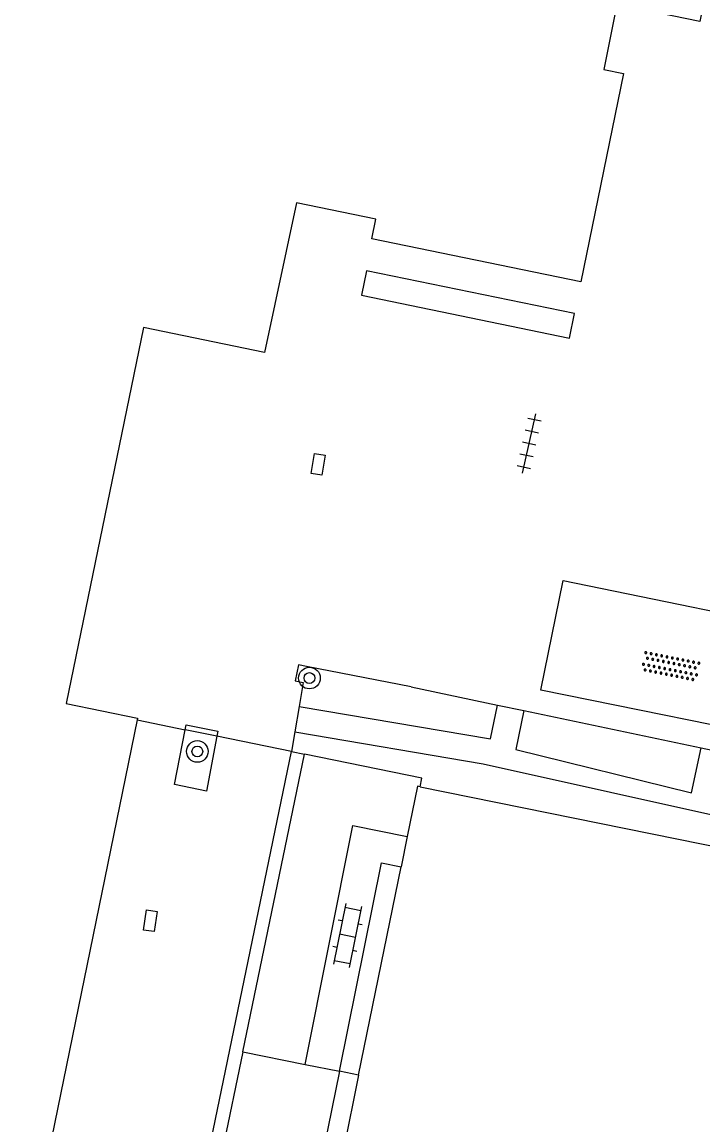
# Model space of a CAD drawing. Extents: x 124000 to 128010, y 398999 to 403000.
# Drawn here: x 127878.87 to 127904.04, y 399824.35 to 399865.12 of the extents above; entities that cross this region are included whole.
import ezdxf

# ---------------------------------------------------------------- set-up
doc = ezdxf.new("R2010")
doc.units = 0
for name, color, linetype in [('gg-afsc-hekwerk', 7, 'Continuous'), ('gg-bbg-hoofdgebouw', 7, 'Continuous'), ('gg-knt-verharding', 7, 'Continuous'), ('gt-grn-groengrens', 7, 'Continuous'), ('gt-symb-boom', 7, 'Continuous'), ('gt-symb-klinker verharding', 7, 'Continuous'), ('gt-symb-kolk center center', 7, 'Continuous'), ('gt-symb-overige verharding', 7, 'Continuous'), ('gt-symb-tegel verharding', 7, 'Continuous')]:
    doc.layers.add(name, color=color, linetype=linetype)

# ---------------------------------------------------------------- blocks, each defined once
blk = doc.blocks.new('gt0-KL1')
at = {"layer": 'gt-symb-klinker verharding'}
for p, q in [((-0.5, 0.3), (-0.5, 0.45)), ((0.5, 0.3), (0.5, 0.45)), ((-1.15, 0.3), (1.15, 0.3)), ((-1, -0.3), (-1, 0.3)), ((0, -0.3), (0, 0.3)), ((1, -0.3), (1, 0.3)), ((-1.15, -0.3), (1.15, -0.3)), ((-0.5, -0.45), (-0.5, -0.3)), ((0.5, -0.45), (0.5, -0.3))]:
    blk.add_line(p, q, dxfattribs=at)
blk = doc.blocks.new('gt0-KOLKCC')
at = {"layer": 'gt-symb-kolk center center'}
blk.add_lwpolyline([(-0.375, 0.2), (0.375, 0.2), (0.375, -0.2), (-0.375, -0.2)], close=True, dxfattribs=at)
blk = doc.blocks.new('gt0-BOOM')
at = {"layer": 'gt-symb-boom'}
for radius in [0.4, 0.2]:
    blk.add_circle((0, 0), radius, dxfattribs=at)
blk = doc.blocks.new('gt0-OVH')
at = {"layer": 'gt-symb-overige verharding'}
for points in [[(-0.972, 0.298), (-0.967, 0.308), (-0.965, 0.319), (-0.966, 0.33), (-0.971, 0.34), (-0.978, 0.348), (-0.988, 0.353), (-0.999, 0.355), (-1.01, 0.354), (-1.02, 0.349), (-1.028, 0.342), (-1.033, 0.332), (-1.035, 0.321), (-1.034, 0.31), (-1.029, 0.3), (-1.022, 0.292), (-1.012, 0.287), (-1.001, 0.285), (-0.99, 0.286), (-0.98, 0.291)], [(-0.872, 0.106), (-0.867, 0.116), (-0.865, 0.126), (-0.866, 0.137), (-0.871, 0.147), (-0.878, 0.156), (-0.888, 0.161), (-0.899, 0.163), (-0.91, 0.162), (-0.92, 0.157), (-0.928, 0.15), (-0.933, 0.14), (-0.935, 0.129), (-0.934, 0.118), (-0.929, 0.108), (-0.922, 0.1), (-0.912, 0.095), (-0.901, 0.092), (-0.89, 0.094), (-0.88, 0.098)], [(-0.772, 0.298), (-0.767, 0.308), (-0.765, 0.319), (-0.766, 0.33), (-0.771, 0.34), (-0.778, 0.348), (-0.788, 0.353), (-0.799, 0.355), (-0.81, 0.354), (-0.82, 0.349), (-0.828, 0.342), (-0.833, 0.332), (-0.835, 0.321), (-0.834, 0.31), (-0.829, 0.3), (-0.822, 0.292), (-0.812, 0.287), (-0.801, 0.285), (-0.79, 0.286), (-0.78, 0.291)], [(-0.672, 0.106), (-0.667, 0.116), (-0.665, 0.126), (-0.666, 0.137), (-0.671, 0.147), (-0.678, 0.156), (-0.688, 0.161), (-0.699, 0.163), (-0.71, 0.162), (-0.72, 0.157), (-0.728, 0.15), (-0.733, 0.14), (-0.735, 0.129), (-0.734, 0.118), (-0.729, 0.108), (-0.722, 0.1), (-0.712, 0.095), (-0.701, 0.092), (-0.69, 0.094), (-0.68, 0.098)], [(-0.572, 0.298), (-0.567, 0.308), (-0.565, 0.319), (-0.566, 0.33), (-0.571, 0.34), (-0.578, 0.348), (-0.588, 0.353), (-0.599, 0.355), (-0.61, 0.354), (-0.62, 0.349), (-0.628, 0.342), (-0.633, 0.332), (-0.635, 0.321), (-0.634, 0.31), (-0.629, 0.3), (-0.622, 0.292), (-0.612, 0.287), (-0.601, 0.285), (-0.59, 0.286), (-0.58, 0.291)], [(-0.472, 0.106), (-0.467, 0.116), (-0.465, 0.126), (-0.466, 0.137), (-0.471, 0.147), (-0.478, 0.156), (-0.488, 0.161), (-0.499, 0.163), (-0.51, 0.162), (-0.52, 0.157), (-0.528, 0.15), (-0.533, 0.14), (-0.535, 0.129), (-0.534, 0.118), (-0.529, 0.108), (-0.522, 0.1), (-0.512, 0.095), (-0.501, 0.092), (-0.49, 0.094), (-0.48, 0.098)], [(-0.372, 0.298), (-0.367, 0.308), (-0.365, 0.319), (-0.366, 0.33), (-0.371, 0.34), (-0.378, 0.348), (-0.388, 0.353), (-0.399, 0.355), (-0.41, 0.354), (-0.42, 0.349), (-0.428, 0.342), (-0.433, 0.332), (-0.435, 0.321), (-0.434, 0.31), (-0.429, 0.3), (-0.422, 0.292), (-0.412, 0.287), (-0.401, 0.285), (-0.39, 0.286), (-0.38, 0.291)], [(-0.272, 0.106), (-0.267, 0.116), (-0.265, 0.126), (-0.266, 0.137), (-0.271, 0.147), (-0.278, 0.156), (-0.288, 0.161), (-0.299, 0.163), (-0.31, 0.162), (-0.32, 0.157), (-0.328, 0.15), (-0.333, 0.14), (-0.335, 0.129), (-0.334, 0.118), (-0.329, 0.108), (-0.322, 0.1), (-0.312, 0.095), (-0.301, 0.092), (-0.29, 0.094), (-0.28, 0.098)], [(-0.172, 0.298), (-0.167, 0.308), (-0.165, 0.319), (-0.166, 0.33), (-0.171, 0.34), (-0.178, 0.348), (-0.188, 0.353), (-0.199, 0.355), (-0.21, 0.354), (-0.22, 0.349), (-0.228, 0.342), (-0.233, 0.332), (-0.235, 0.321), (-0.234, 0.31), (-0.229, 0.3), (-0.222, 0.292), (-0.212, 0.287), (-0.201, 0.285), (-0.19, 0.286), (-0.18, 0.291)], [(-0.072, 0.106), (-0.067, 0.116), (-0.065, 0.126), (-0.066, 0.137), (-0.071, 0.147), (-0.078, 0.156), (-0.088, 0.161), (-0.099, 0.163), (-0.11, 0.162), (-0.12, 0.157), (-0.128, 0.15), (-0.133, 0.14), (-0.135, 0.129), (-0.134, 0.118), (-0.129, 0.108), (-0.122, 0.1), (-0.112, 0.095), (-0.101, 0.092), (-0.09, 0.094), (-0.08, 0.098)], [(0.028, 0.298), (0.033, 0.308), (0.035, 0.319), (0.034, 0.33), (0.029, 0.34), (0.022, 0.348), (0.012, 0.353), (0.001, 0.355), (-0.01, 0.354), (-0.02, 0.349), (-0.028, 0.342), (-0.033, 0.332), (-0.035, 0.321), (-0.034, 0.31), (-0.029, 0.3), (-0.022, 0.292), (-0.012, 0.287), (-0.001, 0.285), (0.01, 0.286), (0.02, 0.291)], [(0.128, 0.106), (0.133, 0.116), (0.135, 0.126), (0.134, 0.137), (0.129, 0.147), (0.122, 0.156), (0.112, 0.161), (0.101, 0.163), (0.09, 0.162), (0.08, 0.157), (0.072, 0.15), (0.067, 0.14), (0.065, 0.129), (0.066, 0.118), (0.071, 0.108), (0.078, 0.1), (0.088, 0.095), (0.099, 0.092), (0.11, 0.094), (0.12, 0.098)], [(0.228, 0.298), (0.233, 0.308), (0.235, 0.319), (0.234, 0.33), (0.229, 0.34), (0.222, 0.348), (0.212, 0.353), (0.201, 0.355), (0.19, 0.354), (0.18, 0.349), (0.172, 0.342), (0.167, 0.332), (0.165, 0.321), (0.166, 0.31), (0.171, 0.3), (0.178, 0.292), (0.188, 0.287), (0.199, 0.285), (0.21, 0.286), (0.22, 0.291)], [(0.328, 0.106), (0.333, 0.116), (0.335, 0.126), (0.334, 0.137), (0.329, 0.147), (0.322, 0.156), (0.312, 0.161), (0.301, 0.163), (0.29, 0.162), (0.28, 0.157), (0.272, 0.15), (0.267, 0.14), (0.265, 0.129), (0.266, 0.118), (0.271, 0.108), (0.278, 0.1), (0.288, 0.095), (0.299, 0.092), (0.31, 0.094), (0.32, 0.098)], [(0.428, 0.298), (0.433, 0.308), (0.435, 0.319), (0.434, 0.33), (0.429, 0.34), (0.422, 0.348), (0.412, 0.353), (0.401, 0.355), (0.39, 0.354), (0.38, 0.349), (0.372, 0.342), (0.367, 0.332), (0.365, 0.321), (0.366, 0.31), (0.371, 0.3), (0.378, 0.292), (0.388, 0.287), (0.399, 0.285), (0.41, 0.286), (0.42, 0.291)], [(0.528, 0.106), (0.533, 0.116), (0.535, 0.126), (0.534, 0.137), (0.529, 0.147), (0.522, 0.156), (0.512, 0.161), (0.501, 0.163), (0.49, 0.162), (0.48, 0.157), (0.472, 0.15), (0.467, 0.14), (0.465, 0.129), (0.466, 0.118), (0.471, 0.108), (0.478, 0.1), (0.488, 0.095), (0.499, 0.092), (0.51, 0.094), (0.52, 0.098)], [(0.628, 0.298), (0.633, 0.308), (0.635, 0.319), (0.634, 0.33), (0.629, 0.34), (0.622, 0.348), (0.612, 0.353), (0.601, 0.355), (0.59, 0.354), (0.58, 0.349), (0.572, 0.342), (0.567, 0.332), (0.565, 0.321), (0.566, 0.31), (0.571, 0.3), (0.578, 0.292), (0.588, 0.287), (0.599, 0.285), (0.61, 0.286), (0.62, 0.291)], [(0.728, 0.106), (0.733, 0.116), (0.735, 0.126), (0.734, 0.137), (0.729, 0.147), (0.722, 0.156), (0.712, 0.161), (0.701, 0.163), (0.69, 0.162), (0.68, 0.157), (0.672, 0.15), (0.667, 0.14), (0.665, 0.129), (0.666, 0.118), (0.671, 0.108), (0.678, 0.1), (0.688, 0.095), (0.699, 0.092), (0.71, 0.094), (0.72, 0.098)], [(0.828, 0.298), (0.833, 0.308), (0.835, 0.319), (0.834, 0.33), (0.829, 0.34), (0.822, 0.348), (0.812, 0.353), (0.801, 0.355), (0.79, 0.354), (0.78, 0.349), (0.772, 0.342), (0.767, 0.332), (0.765, 0.321), (0.766, 0.31), (0.771, 0.3), (0.778, 0.292), (0.788, 0.287), (0.799, 0.285), (0.81, 0.286), (0.82, 0.291)], [(0.928, 0.106), (0.933, 0.116), (0.935, 0.126), (0.934, 0.137), (0.929, 0.147), (0.922, 0.156), (0.912, 0.161), (0.901, 0.163), (0.89, 0.162), (0.88, 0.157), (0.872, 0.15), (0.867, 0.14), (0.865, 0.129), (0.866, 0.118), (0.871, 0.108), (0.878, 0.1), (0.888, 0.095), (0.899, 0.092), (0.91, 0.094), (0.92, 0.098)], [(1.028, 0.298), (1.033, 0.308), (1.035, 0.319), (1.034, 0.33), (1.029, 0.34), (1.022, 0.348), (1.012, 0.353), (1.001, 0.355), (0.99, 0.354), (0.98, 0.349), (0.972, 0.342), (0.967, 0.332), (0.965, 0.321), (0.966, 0.31), (0.971, 0.3), (0.978, 0.292), (0.988, 0.287), (0.999, 0.285), (1.01, 0.286), (1.02, 0.291)], [(-0.972, -0.142), (-0.967, -0.132), (-0.965, -0.121), (-0.966, -0.11), (-0.971, -0.1), (-0.978, -0.092), (-0.988, -0.087), (-0.999, -0.085), (-1.01, -0.086), (-1.02, -0.091), (-1.028, -0.098), (-1.033, -0.108), (-1.035, -0.119), (-1.034, -0.13), (-1.029, -0.14), (-1.022, -0.148), (-1.012, -0.153), (-1.001, -0.155), (-0.99, -0.154), (-0.98, -0.149)], [(-0.872, -0.334), (-0.867, -0.324), (-0.865, -0.314), (-0.866, -0.303), (-0.871, -0.293), (-0.878, -0.284), (-0.888, -0.279), (-0.899, -0.277), (-0.91, -0.278), (-0.92, -0.283), (-0.928, -0.29), (-0.933, -0.3), (-0.935, -0.311), (-0.934, -0.322), (-0.929, -0.332), (-0.922, -0.34), (-0.912, -0.345), (-0.901, -0.348), (-0.89, -0.346), (-0.88, -0.342)], [(-0.772, -0.142), (-0.767, -0.132), (-0.765, -0.121), (-0.766, -0.11), (-0.771, -0.1), (-0.778, -0.092), (-0.788, -0.087), (-0.799, -0.085), (-0.81, -0.086), (-0.82, -0.091), (-0.828, -0.098), (-0.833, -0.108), (-0.835, -0.119), (-0.834, -0.13), (-0.829, -0.14), (-0.822, -0.148), (-0.812, -0.153), (-0.801, -0.155), (-0.79, -0.154), (-0.78, -0.149)], [(-0.672, -0.334), (-0.667, -0.324), (-0.665, -0.314), (-0.666, -0.303), (-0.671, -0.293), (-0.678, -0.284), (-0.688, -0.279), (-0.699, -0.277), (-0.71, -0.278), (-0.72, -0.283), (-0.728, -0.29), (-0.733, -0.3), (-0.735, -0.311), (-0.734, -0.322), (-0.729, -0.332), (-0.722, -0.34), (-0.712, -0.345), (-0.701, -0.348), (-0.69, -0.346), (-0.68, -0.342)], [(-0.572, -0.142), (-0.567, -0.132), (-0.565, -0.121), (-0.566, -0.11), (-0.571, -0.1), (-0.578, -0.092), (-0.588, -0.087), (-0.599, -0.085), (-0.61, -0.086), (-0.62, -0.091), (-0.628, -0.098), (-0.633, -0.108), (-0.635, -0.119), (-0.634, -0.13), (-0.629, -0.14), (-0.622, -0.148), (-0.612, -0.153), (-0.601, -0.155), (-0.59, -0.154), (-0.58, -0.149)], [(-0.472, -0.334), (-0.467, -0.324), (-0.465, -0.314), (-0.466, -0.303), (-0.471, -0.293), (-0.478, -0.284), (-0.488, -0.279), (-0.499, -0.277), (-0.51, -0.278), (-0.52, -0.283), (-0.528, -0.29), (-0.533, -0.3), (-0.535, -0.311), (-0.534, -0.322), (-0.529, -0.332), (-0.522, -0.34), (-0.512, -0.345), (-0.501, -0.348), (-0.49, -0.346), (-0.48, -0.342)], [(-0.372, -0.142), (-0.367, -0.132), (-0.365, -0.121), (-0.366, -0.11), (-0.371, -0.1), (-0.378, -0.092), (-0.388, -0.087), (-0.399, -0.085), (-0.41, -0.086), (-0.42, -0.091), (-0.428, -0.098), (-0.433, -0.108), (-0.435, -0.119), (-0.434, -0.13), (-0.429, -0.14), (-0.422, -0.148), (-0.412, -0.153), (-0.401, -0.155), (-0.39, -0.154), (-0.38, -0.149)], [(-0.272, -0.334), (-0.267, -0.324), (-0.265, -0.314), (-0.266, -0.303), (-0.271, -0.293), (-0.278, -0.284), (-0.288, -0.279), (-0.299, -0.277), (-0.31, -0.278), (-0.32, -0.283), (-0.328, -0.29), (-0.333, -0.3), (-0.335, -0.311), (-0.334, -0.322), (-0.329, -0.332), (-0.322, -0.34), (-0.312, -0.345), (-0.301, -0.348), (-0.29, -0.346), (-0.28, -0.342)], [(-0.172, -0.142), (-0.167, -0.132), (-0.165, -0.121), (-0.166, -0.11), (-0.171, -0.1), (-0.178, -0.092), (-0.188, -0.087), (-0.199, -0.085), (-0.21, -0.086), (-0.22, -0.091), (-0.228, -0.098), (-0.233, -0.108), (-0.235, -0.119), (-0.234, -0.13), (-0.229, -0.14), (-0.222, -0.148), (-0.212, -0.153), (-0.201, -0.155), (-0.19, -0.154), (-0.18, -0.149)], [(-0.072, -0.334), (-0.067, -0.324), (-0.065, -0.314), (-0.066, -0.303), (-0.071, -0.293), (-0.078, -0.284), (-0.088, -0.279), (-0.099, -0.277), (-0.11, -0.278), (-0.12, -0.283), (-0.128, -0.29), (-0.133, -0.3), (-0.135, -0.311), (-0.134, -0.322), (-0.129, -0.332), (-0.122, -0.34), (-0.112, -0.345), (-0.101, -0.348), (-0.09, -0.346), (-0.08, -0.342)], [(0.028, -0.142), (0.033, -0.132), (0.035, -0.121), (0.034, -0.11), (0.029, -0.1), (0.022, -0.092), (0.012, -0.087), (0.001, -0.085), (-0.01, -0.086), (-0.02, -0.091), (-0.028, -0.098), (-0.033, -0.108), (-0.035, -0.119), (-0.034, -0.13), (-0.029, -0.14), (-0.022, -0.148), (-0.012, -0.153), (-0.001, -0.155), (0.01, -0.154), (0.02, -0.149)], [(0.128, -0.334), (0.133, -0.324), (0.135, -0.314), (0.134, -0.303), (0.129, -0.293), (0.122, -0.284), (0.112, -0.279), (0.101, -0.277), (0.09, -0.278), (0.08, -0.283), (0.072, -0.29), (0.067, -0.3), (0.065, -0.311), (0.066, -0.322), (0.071, -0.332), (0.078, -0.34), (0.088, -0.345), (0.099, -0.348), (0.11, -0.346), (0.12, -0.342)], [(0.228, -0.142), (0.233, -0.132), (0.235, -0.121), (0.234, -0.11), (0.229, -0.1), (0.222, -0.092), (0.212, -0.087), (0.201, -0.085), (0.19, -0.086), (0.18, -0.091), (0.172, -0.098), (0.167, -0.108), (0.165, -0.119), (0.166, -0.13), (0.171, -0.14), (0.178, -0.148), (0.188, -0.153), (0.199, -0.155), (0.21, -0.154), (0.22, -0.149)], [(0.328, -0.334), (0.333, -0.324), (0.335, -0.314), (0.334, -0.303), (0.329, -0.293), (0.322, -0.284), (0.312, -0.279), (0.301, -0.277), (0.29, -0.278), (0.28, -0.283), (0.272, -0.29), (0.267, -0.3), (0.265, -0.311), (0.266, -0.322), (0.271, -0.332), (0.278, -0.34), (0.288, -0.345), (0.299, -0.348), (0.31, -0.346), (0.32, -0.342)], [(0.428, -0.142), (0.433, -0.132), (0.435, -0.121), (0.434, -0.11), (0.429, -0.1), (0.422, -0.092), (0.412, -0.087), (0.401, -0.085), (0.39, -0.086), (0.38, -0.091), (0.372, -0.098), (0.367, -0.108), (0.365, -0.119), (0.366, -0.13), (0.371, -0.14), (0.378, -0.148), (0.388, -0.153), (0.399, -0.155), (0.41, -0.154), (0.42, -0.149)], [(0.528, -0.334), (0.533, -0.324), (0.535, -0.314), (0.534, -0.303), (0.529, -0.293), (0.522, -0.284), (0.512, -0.279), (0.501, -0.277), (0.49, -0.278), (0.48, -0.283), (0.472, -0.29), (0.467, -0.3), (0.465, -0.311), (0.466, -0.322), (0.471, -0.332), (0.478, -0.34), (0.488, -0.345), (0.499, -0.348), (0.51, -0.346), (0.52, -0.342)], [(0.628, -0.142), (0.633, -0.132), (0.635, -0.121), (0.634, -0.11), (0.629, -0.1), (0.622, -0.092), (0.612, -0.087), (0.601, -0.085), (0.59, -0.086), (0.58, -0.091), (0.572, -0.098), (0.567, -0.108), (0.565, -0.119), (0.566, -0.13), (0.571, -0.14), (0.578, -0.148), (0.588, -0.153), (0.599, -0.155), (0.61, -0.154), (0.62, -0.149)], [(0.728, -0.334), (0.733, -0.324), (0.735, -0.314), (0.734, -0.303), (0.729, -0.293), (0.722, -0.284), (0.712, -0.279), (0.701, -0.277), (0.69, -0.278), (0.68, -0.283), (0.672, -0.29), (0.667, -0.3), (0.665, -0.311), (0.666, -0.322), (0.671, -0.332), (0.678, -0.34), (0.688, -0.345), (0.699, -0.348), (0.71, -0.346), (0.72, -0.342)], [(0.828, -0.142), (0.833, -0.132), (0.835, -0.121), (0.834, -0.11), (0.829, -0.1), (0.822, -0.092), (0.812, -0.087), (0.801, -0.085), (0.79, -0.086), (0.78, -0.091), (0.772, -0.098), (0.767, -0.108), (0.765, -0.119), (0.766, -0.13), (0.771, -0.14), (0.778, -0.148), (0.788, -0.153), (0.799, -0.155), (0.81, -0.154), (0.82, -0.149)], [(0.928, -0.334), (0.933, -0.324), (0.935, -0.314), (0.934, -0.303), (0.929, -0.293), (0.922, -0.284), (0.912, -0.279), (0.901, -0.277), (0.89, -0.278), (0.88, -0.283), (0.872, -0.29), (0.867, -0.3), (0.865, -0.311), (0.866, -0.322), (0.871, -0.332), (0.878, -0.34), (0.888, -0.345), (0.899, -0.348), (0.91, -0.346), (0.92, -0.342)], [(1.028, -0.142), (1.033, -0.132), (1.035, -0.121), (1.034, -0.11), (1.029, -0.1), (1.022, -0.092), (1.012, -0.087), (1.001, -0.085), (0.99, -0.086), (0.98, -0.091), (0.972, -0.098), (0.967, -0.108), (0.965, -0.119), (0.966, -0.13), (0.971, -0.14), (0.978, -0.148), (0.988, -0.153), (0.999, -0.155), (1.01, -0.154), (1.02, -0.149)]]:
    blk.add_lwpolyline(points, close=True, dxfattribs=at)
blk = doc.blocks.new('gt0-TEG1')
at = {"layer": 'gt-symb-tegel verharding'}
for p, q in [((-1.125, 0), (1.125, 0)), ((-0.9, -0.25), (-0.9, 0.25)), ((-0.45, -0.25), (-0.45, 0.25)), ((0, -0.25), (0, 0.25)), ((0.45, -0.25), (0.45, 0.25)), ((0.9, -0.25), (0.9, 0.25))]:
    blk.add_line(p, q, dxfattribs=at)

msp = doc.modelspace()

# ---------------------------------------------------------------- linework, layer by layer
at = {"layer": 'gg-afsc-hekwerk'}
for p, q in [((127883.126, 399839.321), (127884.895, 399838.958)), ((127886.072, 399838.717), (127884.895, 399838.958)), ((127888.828, 399838.152), (127886.072, 399838.717)), ((127888.828, 399838.152), (127889.315, 399838.052)), ((127887.03, 399827.051), (127889.315, 399838.052)), ((127887.03, 399827.051), (127884.823, 399816.453)), ((127887.03, 399827.051), (127889.336, 399826.59)), ((127889.336, 399826.59), (127890.602, 399826.337)), ((127891.314, 399826.195), (127890.602, 399826.337))]:
    msp.add_line(p, q, dxfattribs=at)
msp.add_lwpolyline([(127893.584, 399836.85), (127893.648, 399837.164), (127889.315, 399838.052)], dxfattribs=at)
at = {"layer": 'gg-bbg-hoofdgebouw'}
for p, q in [((127893.584, 399836.85), (127913.58, 399832.795)), ((127893.108, 399835.008), (127892.88, 399833.89)), ((127891.314, 399826.195), (127892.88, 399833.89)), ((127891.314, 399826.195), (127888.926, 399814.451))]:
    msp.add_line(p, q, dxfattribs=at)
for points in [[(127905.388, 399872.853), (127905.505, 399872.829), (127903.922, 399865.138), (127900.861, 399865.772), (127900.379, 399863.362), (127901.104, 399863.213), (127899.524, 399855.522), (127891.8, 399857.112), (127891.949, 399857.837), (127889.01, 399858.432), (127887.836, 399852.909), (127883.356, 399853.83), (127880.506, 399839.93)], [(127880.506, 399839.93), (127883.14, 399839.389), (127883.126, 399839.321)], [(127883.126, 399839.321), (127878.438, 399816.449), (127860.048, 399820.191)], [(127893.584, 399836.85), (127893.486, 399836.87), (127893.108, 399835.008)]]:
    msp.add_lwpolyline(points, dxfattribs=at)
at = {"layer": 'gg-knt-verharding'}
for p, q in [((127893.251, 399840.545), (127889.381, 399841.299)), ((127893.251, 399840.545), (127896.447, 399839.871)), ((127889.11, 399839.819), (127888.951, 399838.877)), ((127896.447, 399839.871), (127897.425, 399839.665)), ((127897.425, 399839.665), (127903.973, 399838.285)), ((127888.951, 399838.877), (127888.828, 399838.152)), ((127885.305, 399821.135), (127888.828, 399838.152)), ((127903.973, 399838.285), (127906.729, 399837.705))]:
    msp.add_line(p, q, dxfattribs=at)
for points in [[(127899.106, 399853.435), (127899.292, 399854.347), (127891.605, 399855.918), (127891.414, 399855.027), (127899.106, 399853.435)], [(127898.053, 399840.428), (127898.871, 399844.474), (127908.849, 399842.436), (127908.015, 399838.399), (127898.053, 399840.428)], [(127889.381, 399841.299), (127889.087, 399841.359), (127888.967, 399840.771), (127889.261, 399840.711), (127889.11, 399839.819)], [(127886.072, 399838.717), (127885.683, 399836.689), (127884.501, 399836.93), (127884.895, 399838.958)], [(127884.895, 399838.958), (127884.931, 399839.142), (127886.109, 399838.912), (127886.072, 399838.717)], [(127889.336, 399826.59), (127891.099, 399835.415), (127893.108, 399835.008)], [(127890.602, 399826.337), (127892.164, 399834.036), (127892.88, 399833.89)], [(127890.602, 399826.337), (127888.22, 399814.595), (127888.926, 399814.451)]]:
    msp.add_lwpolyline(points, dxfattribs=at)
at = {"layer": 'gt-grn-groengrens'}
for points in [[(127889.11, 399839.819), (127896.184, 399838.622), (127896.447, 399839.871)], [(127897.425, 399839.665), (127897.121, 399838.225), (127903.623, 399836.626), (127903.973, 399838.285)], [(127888.951, 399838.877), (127895.922, 399837.697), (127905.338, 399835.603), (127911.962, 399834.482)]]:
    msp.add_lwpolyline(points, dxfattribs=at)

# ---------------------------------------------------------------- block references
at = {"layer": 'gt-symb-boom'}
for p in [(127889.493, 399840.871), (127885.349, 399838.156)]:
    msp.add_blockref('gt0-BOOM', p, dxfattribs=at)
at = {"layer": 'gt-symb-klinker verharding', "rotation": -101.47848203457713}
msp.add_blockref('gt0-KL1', (127890.902, 399831.355), dxfattribs=at)
at = {"layer": 'gt-symb-kolk center center'}
for p, rotation in [((127889.818, 399848.772), -99.67326503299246), ((127883.612, 399831.898), -98.1369493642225)]:
    msp.add_blockref('gt0-KOLKCC', p, dxfattribs=dict(at, rotation=rotation))
at = {"layer": 'gt-symb-overige verharding', "rotation": -11.298700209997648}
msp.add_blockref('gt0-OVH', (127902.847, 399841.3), dxfattribs=at)
at = {"layer": 'gt-symb-tegel verharding', "rotation": 77.40904938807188}
msp.add_blockref('gt0-TEG1', (127897.615, 399849.537), dxfattribs=at)

doc.saveas('drawing.dxf')
